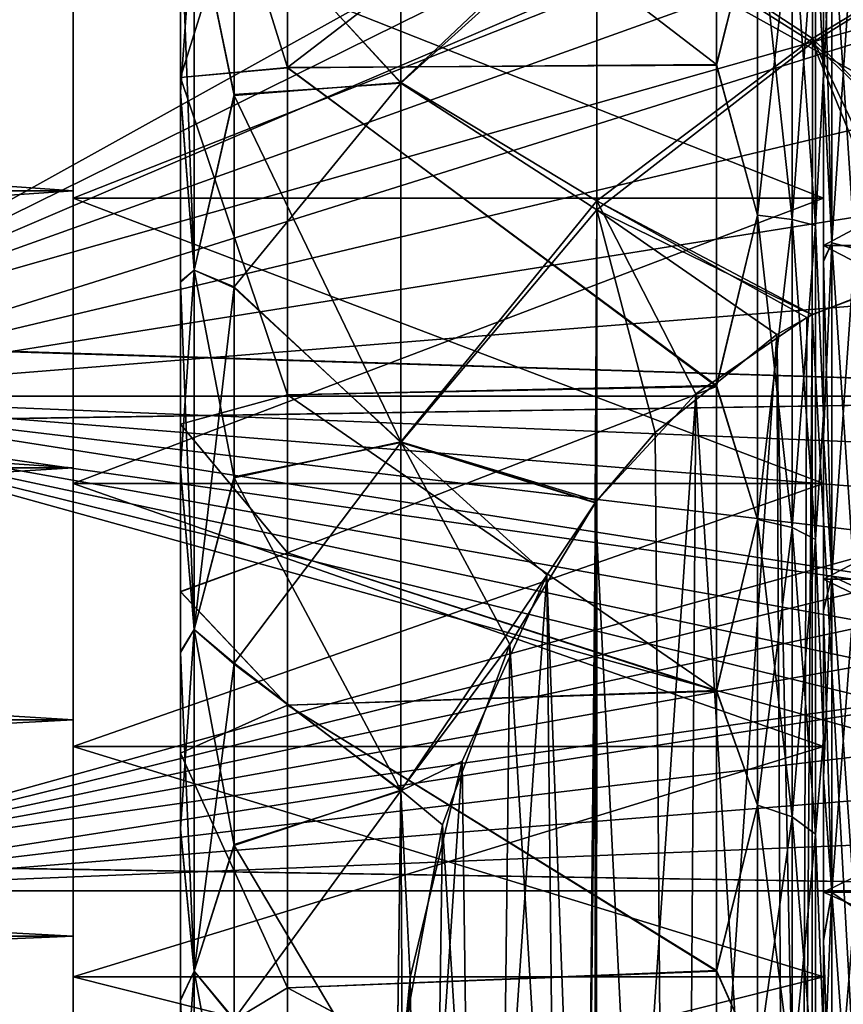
# Model space of a CAD drawing. Header units: metres. Extents: x 26 to 263, y -109 to 109.
# Tile 311 of 656: x 46.01 to 49.85, y 71.15 to 75.75. Entities that reach past the tile are written whole.
import ezdxf

# ---------------------------------------------------------------- set-up
doc = ezdxf.new("R2010")
doc.units = ezdxf.units.M
doc.layers.add('solid_500750', color=7, linetype='CONTINUOUS')

msp = doc.modelspace()

# ---------------------------------------------------------------- linework, layer by layer
at = {"layer": 'solid_500750'}
for points in [[(46.760601, 70.411575, 1.699427), (46.760601, 81.430832, 2.158024), (46.760601, 82.192101, 1.696981)], [(46.760601, 77.121826, 1.69225), (46.760601, 70.411575, 1.699427), (46.760601, 82.192101, 1.696981)], [(46.760601, 82.188423, -16.038837), (46.760601, 71.169167, -16.497435), (46.760601, 70.407898, -16.036392)], [(46.760601, 75.478172, -16.031662), (46.760601, 82.188423, -16.038837), (46.760601, 70.407898, -16.036392)], [(46.760601, 82.188423, -16.038837), (46.760601, 81.426987, -16.49955), (46.760601, 71.169167, -16.497435)], [(46.760601, 75.478172, -16.031662), (46.760601, 77.122627, -16.031586), (46.760601, 82.188423, -16.038837)], [(46.760601, 71.173012, 2.16014), (46.760601, 80.634239, 2.553766), (46.760601, 81.430832, 2.158024)], [(46.760601, 70.411575, 1.699427), (46.760601, 71.173012, 2.16014), (46.760601, 81.430832, 2.158024)], [(46.760601, 81.426987, -16.49955), (46.760601, 71.965767, -16.893177), (46.760601, 71.169167, -16.497435)], [(46.760601, 81.426987, -16.49955), (46.760601, 80.630226, -16.894962), (46.760601, 71.965767, -16.893177)], [(46.760601, 71.96978, 2.555552), (46.760601, 79.806862, 2.881805), (46.760601, 80.634239, 2.553766)], [(46.760601, 71.173012, 2.16014), (46.760601, 71.96978, 2.555552), (46.760601, 80.634239, 2.553766)], [(46.760601, 80.630226, -16.894962), (46.760601, 72.793137, -17.221216), (46.760601, 71.965767, -16.893177)], [(46.760601, 80.630226, -16.894962), (46.760601, 79.802711, -17.222666), (46.760601, 72.793137, -17.221216)], [(49.760601, 72.208672, -16.294443), (49.760601, 79.612495, -16.605051), (49.760601, 80.396576, -16.292088)], [(49.760601, 77.105698, -16.033148), (49.760601, 72.208672, -16.294443), (49.760601, 80.396576, -16.292088)], [(49.760601, 80.391327, 1.955032), (49.760601, 72.987503, 2.265641), (49.760601, 72.203423, 1.952676)], [(49.760601, 75.494301, 1.693737), (49.760601, 80.391327, 1.955032), (49.760601, 72.203423, 1.952676)], [(49.760601, 80.391327, 1.955032), (49.760601, 79.607079, 2.267542), (49.760601, 72.987503, 2.265641)], [(49.760601, 75.494301, 1.693737), (49.760601, 77.110161, 1.69333), (49.760601, 80.391327, 1.955032)], [(46.760601, 72.797295, 2.883254), (46.760601, 78.951645, 3.140423), (46.760601, 79.806862, 2.881805)], [(46.760601, 71.96978, 2.555552), (46.760601, 72.797295, 2.883254), (46.760601, 79.806862, 2.881805)], [(46.760601, 79.802711, -17.222666), (46.760601, 73.648354, -17.479834), (46.760601, 72.793137, -17.221216)], [(46.760601, 79.802711, -17.222666), (46.760601, 78.947372, -17.48093), (46.760601, 73.648354, -17.479834)], [(49.760601, 72.99292, -16.606953), (49.760601, 78.806641, -16.850388), (49.760601, 79.612495, -16.605051)], [(49.760601, 72.208672, -16.294443), (49.760601, 72.99292, -16.606953), (49.760601, 79.612495, -16.605051)], [(49.760601, 79.607079, 2.267542), (49.760601, 73.793358, 2.510977), (49.760601, 72.987503, 2.265641)], [(49.760601, 79.607079, 2.267542), (49.760601, 78.801094, 2.512414), (49.760601, 73.793358, 2.510977)], [(46.760601, 73.652626, 3.14152), (46.760601, 78.07933, 3.326213), (46.760601, 78.951645, 3.140423)], [(46.760601, 72.797295, 2.883254), (46.760601, 73.652626, 3.14152), (46.760601, 78.951645, 3.140423)], [(46.760601, 78.947372, -17.48093), (46.760601, 74.520668, -17.665625), (46.760601, 73.648354, -17.479834)], [(46.760601, 78.947372, -17.48093), (46.760601, 78.074982, -17.666361), (46.760601, 74.520668, -17.665625)], [(49.760601, 73.798912, -16.851824), (49.760601, 77.981361, -17.027317), (49.760601, 78.806641, -16.850388)], [(49.760601, 72.99292, -16.606953), (49.760601, 73.798912, -16.851824), (49.760601, 78.806641, -16.850388)], [(49.760601, 78.801094, 2.512414), (49.760601, 74.618645, 2.687906), (49.760601, 73.793358, 2.510977)], [(49.760601, 78.801094, 2.512414), (49.760601, 77.975708, 2.688869), (49.760601, 74.618645, 2.687906)], [(52.629406, 78.609398, -3.169705), (44.760601, 74.238449, -3.169705), (44.760601, 78.361549, -3.169705)], [(52.351967, 77.987587, -3.169705), (44.760601, 74.238449, -3.169705), (52.629406, 78.609398, -3.169705)], [(52.629406, 73.990601, -11.169705), (44.760601, 78.361549, -11.169705), (44.760601, 74.238449, -11.169705)], [(52.351967, 74.612411, -11.169705), (44.760601, 78.361549, -11.169705), (52.629406, 73.990601, -11.169705)], [(52.161209, 75.191864, -11.169705), (44.760601, 78.361549, -11.169705), (52.351967, 74.612411, -11.169705)], [(52.048252, 75.749779, -11.169705), (44.760601, 78.361549, -11.169705), (52.161209, 75.191864, -11.169705)], [(46.760601, 74.525017, 3.32695), (46.760601, 77.193085, 3.438501), (46.760601, 78.07933, 3.326213)], [(46.760601, 73.652626, 3.14152), (46.760601, 74.525017, 3.32695), (46.760601, 78.07933, 3.326213)], [(46.760601, 78.074982, -17.666361), (46.760601, 75.406914, -17.777912), (46.760601, 74.520668, -17.665625)], [(46.760601, 78.074982, -17.666361), (46.760601, 77.188698, -17.77828), (46.760601, 75.406914, -17.777912)], [(52.161209, 77.408134, -3.169705), (44.760601, 74.238449, -3.169705), (52.351967, 77.987587, -3.169705)], [(49.760601, 74.624298, -17.02828), (49.760601, 77.145569, -17.133789), (49.760601, 77.981361, -17.027317)], [(49.760601, 73.798912, -16.851824), (49.760601, 74.624298, -17.02828), (49.760601, 77.981361, -17.027317)], [(49.760601, 77.975708, 2.688869), (49.760601, 75.45443, 2.794378), (49.760601, 74.618645, 2.687906)], [(49.760601, 77.975708, 2.688869), (49.760601, 77.139854, 2.794861), (49.760601, 75.45443, 2.794378)], [(52.048252, 76.85022, -3.169705), (44.760601, 74.238449, -3.169705), (52.161209, 77.408134, -3.169705)], [(46.760601, 75.411301, 3.438869), (46.760601, 76.3022, 3.475975), (46.760601, 77.193085, 3.438501)], [(46.760601, 74.525017, 3.32695), (46.760601, 75.411301, 3.438869), (46.760601, 77.193085, 3.438501)], [(46.760601, 77.188698, -17.77828), (46.760601, 76.297798, -17.815386), (46.760601, 75.406914, -17.777912)], [(47.010601, 76.297646, -18.476894), (47.788795, 77.148476, -19.160717), (47.788795, 75.454666, -19.160938)], [(47.788795, 75.451523, 4.821305), (47.788795, 77.145332, 4.821527), (47.010601, 76.302353, 4.137484)], [(48.702442, 76.321404, -19.72644), (47.788795, 75.454666, -19.160938), (47.788795, 77.148476, -19.160717)], [(48.702442, 76.278595, 5.387029), (47.788795, 77.145332, 4.821527), (47.788795, 75.451523, 4.821305)], [(49.760601, 75.460144, -17.134272), (49.760601, 76.302864, -17.169704), (49.760601, 77.145569, -17.133789)], [(49.760601, 74.624298, -17.02828), (49.760601, 75.460144, -17.134272), (49.760601, 77.145569, -17.133789)], [(49.760601, 77.139854, 2.794861), (49.760601, 76.297134, 2.830294), (49.760601, 75.45443, 2.794378)], [(47.260601, 75.524033, -15.533788), (46.760601, 77.122627, -16.031586), (46.760601, 75.478172, -16.031662)], [(47.260601, 77.07682, -15.533709), (46.760601, 77.122627, -16.031586), (47.260601, 75.524033, -15.533788)], [(46.760601, 77.121826, 1.69225), (46.760601, 75.477371, 1.692175), (46.760601, 70.411575, 1.699427)], [(47.260601, 77.075966, 1.194377), (46.760601, 75.477371, 1.692175), (46.760601, 77.121826, 1.69225)], [(49.722691, 76.300003, 1.539316), (49.760601, 77.110161, 1.69333), (49.760601, 75.494301, 1.693737)], [(49.722691, 76.300003, -15.878727), (49.760601, 75.489838, -16.032742), (49.760601, 77.105698, -16.033148)], [(49.760601, 77.105698, -16.033148), (49.760601, 75.489838, -16.032742), (49.760601, 72.208672, -16.294443)], [(47.260601, 75.523178, 1.194298), (46.760601, 75.477371, 1.692175), (47.260601, 77.075966, 1.194377)], [(49.260601, 77.060745, -15.535186), (47.260601, 77.07682, -15.533709), (47.260601, 75.524033, -15.533788)], [(49.260601, 75.539253, 1.195775), (47.260601, 75.523178, 1.194298), (47.260601, 77.075966, 1.194377)], [(49.260601, 77.064995, 1.195388), (49.260601, 75.539253, 1.195775), (47.260601, 77.075966, 1.194377)], [(49.260601, 75.535004, -15.534799), (49.260601, 77.060745, -15.535186), (47.260601, 75.524033, -15.533788)], [(49.451942, 76.300003, 1.268355), (49.260601, 75.539253, 1.195775), (49.260601, 77.064995, 1.195388)], [(49.451942, 76.300003, -15.607766), (49.260601, 77.060745, -15.535186), (49.260601, 75.535004, -15.534799)], [(48.702442, 76.321404, -19.72644), (49.708447, 76.958099, -20.040936), (49.708447, 75.659615, -20.04183)], [(49.708447, 75.659615, -20.04183), (49.708447, 76.958099, -20.040936), (50.760601, 76.300003, -20.169706)], [(48.702442, 76.278595, 5.387029), (49.708447, 75.641899, 5.701525), (49.708447, 76.940384, 5.702419)], [(49.708447, 76.940384, 5.702419), (49.708447, 75.641899, 5.701525), (50.760601, 76.300003, 5.830295)], [(52.048252, 76.85022, -3.169705), (52.010601, 76.300003, -3.169705), (44.760601, 74.238449, -3.169705)], [(48.702442, 74.902283, -19.648424), (47.788795, 75.454666, -19.160938), (48.702442, 76.321404, -19.72644)], [(48.702442, 74.902283, -19.648424), (48.702442, 76.321404, -19.72644), (49.708447, 75.659615, -20.04183)], [(46.260601, 76.300003, -0.669705), (27.260599, 76.300003, -0.669705), (27.260599, 74.94857, -0.811746)], [(46.260601, 74.948891, -0.811753), (46.260601, 76.300003, -0.669705), (27.260599, 74.94857, -0.811746)], [(46.260601, 74.948891, -13.527658), (27.260599, 74.94857, -13.527665), (27.260599, 76.300003, -13.669705)], [(46.260601, 76.300003, -13.669705), (46.260601, 74.948891, -13.527658), (27.260599, 76.300003, -13.669705)], [(44.660599, 73.990601, -3.169705), (44.760601, 74.238449, -3.169705), (52.010601, 76.300003, -3.169705)], [(44.660599, 73.990601, -3.169705), (52.010601, 76.300003, -3.169705), (52.048748, 75.746117, -3.169705)], [(46.260601, 76.300003, -0.069705), (46.260601, 76.300003, -0.669705), (46.260601, 74.948891, -0.811753)], [(46.260601, 74.915291, -0.206102), (46.260601, 76.300003, -0.069705), (46.260601, 74.948891, -0.811753)], [(46.260601, 74.915291, -14.133309), (46.260601, 74.948891, -13.527658), (46.260601, 76.300003, -13.669705)], [(46.260601, 74.915291, -14.133309), (46.260601, 76.300003, -13.669705), (46.260601, 76.300003, -14.269706)], [(49.760601, 74.915291, -14.133309), (46.260601, 74.915291, -14.133309), (46.260601, 76.300003, -14.269706)], [(49.760601, 76.300003, -14.269706), (49.760601, 74.915291, -14.133309), (46.260601, 76.300003, -14.269706)], [(49.760601, 76.300003, -0.069705), (46.260601, 76.300003, -0.069705), (46.260601, 74.915291, -0.206102)], [(49.760601, 74.915291, -0.206102), (49.760601, 76.300003, -0.069705), (46.260601, 74.915291, -0.206102)], [(46.825184, 76.300003, 3.829599), (46.760601, 76.3022, 3.475975), (46.760601, 75.411301, 3.438869)], [(46.825184, 76.300003, 3.829599), (46.760601, 75.411301, 3.438869), (46.825184, 74.57933, 3.694179)], [(46.825184, 74.57933, -18.03359), (46.760601, 76.297798, -17.815386), (46.825184, 76.300003, -18.16901)], [(46.825184, 74.57933, -18.03359), (46.760601, 75.406914, -17.777912), (46.760601, 76.297798, -17.815386)], [(46.825184, 76.300003, 3.829599), (47.010601, 75.398705, 4.101505), (47.010601, 76.302353, 4.137484)], [(46.825184, 76.300003, -18.16901), (47.010601, 76.297646, -18.476894), (47.010601, 75.394005, -18.44054)], [(46.825184, 74.57933, -18.03359), (46.825184, 76.300003, -18.16901), (47.010601, 75.394005, -18.44054)], [(46.825184, 76.300003, 3.829599), (46.825184, 74.57933, 3.694179), (47.010601, 75.398705, 4.101505)], [(47.788795, 75.451523, 4.821305), (47.010601, 76.302353, 4.137484), (47.010601, 75.398705, 4.101505)], [(47.010601, 75.394005, -18.44054), (47.010601, 76.297646, -18.476894), (47.788795, 75.454666, -19.160938)], [(48.702442, 76.278595, 5.387029), (47.788795, 75.451523, 4.821305), (48.702442, 74.859749, 5.304175)], [(48.702442, 76.278595, 5.387029), (48.702442, 74.859749, 5.304175), (49.708447, 75.641899, 5.701525)], [(49.451942, 74.834747, -15.479572), (49.451942, 76.300003, -15.607766), (49.260601, 75.535004, -15.534799)], [(49.451942, 76.300003, 1.268355), (49.451942, 74.834747, 1.140162), (49.260601, 75.539253, 1.195775)], [(49.614292, 74.815903, 1.247038), (49.451942, 74.834747, 1.140162), (49.451942, 76.300003, 1.268355)], [(49.614292, 76.300003, 1.37688), (49.614292, 74.815903, 1.247038), (49.451942, 76.300003, 1.268355)], [(49.614292, 76.300003, -15.716291), (49.451942, 76.300003, -15.607766), (49.451942, 74.834747, -15.479572)], [(49.614292, 74.815903, -15.586449), (49.614292, 76.300003, -15.716291), (49.451942, 74.834747, -15.479572)], [(49.722691, 74.787697, 1.407006), (49.614292, 74.815903, 1.247038), (49.614292, 76.300003, 1.37688)], [(49.722691, 76.300003, 1.539316), (49.722691, 74.787697, 1.407006), (49.614292, 76.300003, 1.37688)], [(49.722691, 76.300003, -15.878727), (49.614292, 76.300003, -15.716291), (49.614292, 74.815903, -15.586449)], [(49.722691, 74.787697, -15.746417), (49.722691, 76.300003, -15.878727), (49.614292, 74.815903, -15.586449)], [(49.708447, 75.659615, -20.04183), (50.760601, 76.300003, -20.169706), (50.760601, 74.630127, -20.06201)], [(49.708447, 75.641899, 5.701525), (50.760601, 74.630127, 5.7226), (50.760601, 76.300003, 5.830295)], [(49.722691, 74.787697, -15.746417), (49.760601, 75.489838, -16.032742), (49.722691, 76.300003, -15.878727)], [(49.722691, 76.300003, 1.539316), (49.760601, 75.494301, 1.693737), (49.722691, 74.787697, 1.407006)], [(49.798508, 76.300003, -17.360683), (49.760601, 76.302864, -17.169704), (49.760601, 75.460144, -17.134272)], [(49.798508, 74.70578, -17.235216), (49.798508, 76.300003, -17.360683), (49.760601, 75.460144, -17.134272)], [(49.798508, 76.300003, 3.021272), (49.798508, 74.70578, 2.895804), (49.760601, 76.297134, 2.830294)], [(49.760601, 76.300003, -16.419706), (52.760601, 76.300003, -16.419706), (52.760601, 74.694229, -16.279228)], [(49.760601, 74.694229, -16.279228), (49.760601, 76.300003, -16.419706), (52.760601, 74.694229, -16.279228)], [(49.760601, 74.694229, 1.939816), (52.760601, 74.694229, 1.939816), (52.760601, 76.300003, 2.080295)], [(49.760601, 74.694229, 1.939816), (52.760601, 76.300003, 2.080295), (49.760601, 76.300003, 2.080295)], [(49.760601, 76.300003, 2.080295), (49.760601, 76.300003, -0.069705), (49.760601, 74.915291, -0.206102)], [(49.760601, 74.694229, 1.939816), (49.760601, 76.300003, 2.080295), (49.760601, 74.915291, -0.206102)], [(49.760601, 74.694229, -16.279228), (49.760601, 74.915291, -14.133309), (49.760601, 76.300003, -14.269706)], [(49.760601, 74.694229, -16.279228), (49.760601, 76.300003, -14.269706), (49.760601, 76.300003, -16.419706)], [(49.798508, 74.70578, 2.895804), (49.760601, 75.45443, 2.794378), (49.760601, 76.297134, 2.830294)], [(49.906906, 74.680367, 3.056241), (49.798508, 74.70578, 2.895804), (49.798508, 76.300003, 3.021272)], [(49.906906, 76.300003, 3.183708), (49.906906, 74.680367, 3.056241), (49.798508, 76.300003, 3.021272)], [(49.906906, 76.300003, -17.523119), (49.798508, 76.300003, -17.360683), (49.798508, 74.70578, -17.235216)], [(49.906906, 74.680367, -17.395651), (49.906906, 76.300003, -17.523119), (49.798508, 74.70578, -17.235216)], [(44.660599, 73.990601, -3.169705), (52.048748, 75.746117, -3.169705), (52.162754, 75.186127, -3.169705)], [(48.702442, 74.902283, -19.648424), (49.708447, 75.659615, -20.04183), (49.708195, 74.371254, -19.91255)], [(48.702442, 74.859749, 5.304175), (49.707775, 74.370796, 5.572873), (49.708447, 75.641899, 5.701525)], [(49.708447, 75.641899, 5.701525), (49.707775, 74.370796, 5.572873), (50.155594, 74.546371, 5.674244)], [(50.224606, 74.564514, -20.024128), (49.708195, 74.371254, -19.91255), (49.708447, 75.659615, -20.04183)], [(50.224606, 74.564514, -20.024128), (49.708447, 75.659615, -20.04183), (50.760601, 74.630127, -20.06201)], [(49.708447, 75.641899, 5.701525), (50.155594, 74.546371, 5.674244), (50.760601, 74.630127, 5.7226)], [(47.260601, 75.524033, -15.533788), (46.760601, 75.478172, -16.031662), (47.260601, 73.997162, -15.247882)], [(47.260601, 73.996315, 0.90823), (46.760601, 75.477371, 1.692175), (47.260601, 75.523178, 1.194298)], [(49.260601, 75.539253, 1.195775), (49.260601, 74.03968, 0.92047), (47.260601, 75.523178, 1.194298)], [(49.260601, 74.035583, -15.258736), (49.260601, 75.535004, -15.534799), (47.260601, 75.524033, -15.533788)], [(49.260601, 74.035583, -15.258736), (47.260601, 75.524033, -15.533788), (47.260601, 73.997162, -15.247882)], [(49.260601, 74.03968, 0.92047), (47.260601, 73.996315, 0.90823), (47.260601, 75.523178, 1.194298)], [(49.451942, 74.834747, 1.140162), (49.260601, 74.03968, 0.92047), (49.260601, 75.539253, 1.195775)], [(49.451942, 74.834747, -15.479572), (49.260601, 75.535004, -15.534799), (49.260601, 74.035583, -15.258736)], [(46.760601, 75.478172, -16.031662), (46.760601, 70.407898, -16.036392), (46.760601, 69.684967, -15.510414)], [(46.760601, 73.860336, -15.728695), (46.760601, 75.478172, -16.031662), (46.760601, 69.684967, -15.510414)], [(47.260601, 73.997162, -15.247882), (46.760601, 75.478172, -16.031662), (46.760601, 73.860336, -15.728695)], [(46.760601, 75.477371, 1.692175), (46.760601, 73.859543, 1.389056), (46.760601, 70.411575, 1.699427)], [(47.260601, 73.996315, 0.90823), (46.760601, 73.859543, 1.389056), (46.760601, 75.477371, 1.692175)], [(49.722691, 74.787697, 1.407006), (49.760601, 75.494301, 1.693737), (49.760601, 73.905449, 1.402069)], [(49.722691, 74.787697, -15.746417), (49.760601, 73.901146, -15.740275), (49.760601, 75.489838, -16.032742)], [(49.760601, 75.494301, 1.693737), (49.760601, 72.203423, 1.952676), (49.760601, 71.449402, 1.574944)], [(49.760601, 73.905449, 1.402069), (49.760601, 75.494301, 1.693737), (49.760601, 71.449402, 1.574944)], [(49.760601, 75.489838, -16.032742), (49.760601, 71.45443, -15.917143), (49.760601, 72.208672, -16.294443)], [(49.760601, 75.489838, -16.032742), (49.760601, 73.901146, -15.740275), (49.760601, 71.45443, -15.917143)], [(47.010601, 75.394005, -18.44054), (47.788795, 75.454666, -19.160938), (47.788795, 73.777641, -18.923086)], [(47.788795, 75.451523, 4.821305), (47.010601, 75.398705, 4.101505), (47.010601, 74.500259, 3.993335)], [(47.788795, 73.774559, 4.583013), (47.788795, 75.451523, 4.821305), (47.010601, 74.500259, 3.993335)], [(48.702442, 74.902283, -19.648424), (47.788795, 73.777641, -18.923086), (47.788795, 75.454666, -19.160938)], [(48.702442, 74.859749, 5.304175), (47.788795, 75.451523, 4.821305), (47.788795, 73.774559, 4.583013)], [(49.798508, 74.70578, -17.235216), (49.760601, 75.460144, -17.134272), (49.760601, 74.624298, -17.02828)], [(49.798508, 74.70578, 2.895804), (49.760601, 74.618645, 2.687906), (49.760601, 75.45443, 2.794378)], [(46.825184, 74.57933, 3.694179), (46.760601, 75.411301, 3.438869), (46.760601, 74.525017, 3.32695)], [(46.825184, 74.57933, -18.03359), (46.760601, 74.520668, -17.665625), (46.760601, 75.406914, -17.777912)], [(46.825184, 74.57933, 3.694179), (47.010601, 74.500259, 3.993335), (47.010601, 75.398705, 4.101505)], [(46.825184, 74.57933, -18.03359), (47.010601, 75.394005, -18.44054), (47.010601, 74.495605, -18.331995)], [(47.010601, 74.495605, -18.331995), (47.010601, 75.394005, -18.44054), (47.788795, 73.777641, -18.923086)], [(44.660599, 73.990601, -3.169705), (52.162754, 75.186127, -3.169705), (52.353764, 74.607811, -3.169705)], [(46.260601, 74.948891, -0.811753), (27.260599, 74.94857, -0.811746), (27.260599, 73.656212, -1.23166)], [(46.260601, 73.65596, -1.231853), (46.260601, 74.948891, -0.811753), (27.260599, 73.656212, -1.23166)], [(46.260601, 74.948891, -13.527658), (46.260601, 73.65596, -13.107557), (27.260599, 74.94857, -13.527665)], [(46.260601, 73.65596, -13.107557), (27.260599, 73.656212, -13.107751), (27.260599, 74.94857, -13.527665)], [(46.260601, 74.915291, -0.206102), (46.260601, 74.948891, -0.811753), (46.260601, 73.65596, -1.231853)], [(46.260601, 74.915291, -14.133309), (46.260601, 73.65596, -13.107557), (46.260601, 74.948891, -13.527658)], [(46.260601, 73.582985, -0.610254), (46.260601, 74.915291, -0.206102), (46.260601, 73.65596, -1.231853)], [(46.260601, 74.915291, -14.133309), (46.260601, 73.582985, -13.729156), (46.260601, 73.65596, -13.107557)], [(49.760601, 74.915291, -0.206102), (46.260601, 74.915291, -0.206102), (46.260601, 73.582985, -0.610254)], [(49.760601, 73.582985, -0.610254), (49.760601, 74.915291, -0.206102), (46.260601, 73.582985, -0.610254)], [(49.760601, 73.582985, -13.729156), (46.260601, 73.582985, -13.729156), (46.260601, 74.915291, -14.133309)], [(49.760601, 74.915291, -14.133309), (49.760601, 73.582985, -13.729156), (46.260601, 74.915291, -14.133309)], [(48.702179, 73.502167, -19.410784), (47.788795, 73.777641, -18.923086), (48.702442, 74.902283, -19.648424)], [(49.165367, 74.002045, -19.699387), (48.702179, 73.502167, -19.410784), (48.702442, 74.902283, -19.648424)], [(48.702442, 74.902283, -19.648424), (49.708195, 74.371254, -19.91255), (49.682022, 74.357727, -19.904741)], [(49.165367, 74.002045, -19.699387), (48.702442, 74.902283, -19.648424), (49.682022, 74.357727, -19.904741)], [(49.760601, 74.694229, 1.939816), (49.760601, 74.915291, -0.206102), (49.760601, 73.582985, -0.610254)], [(49.760601, 74.694229, -16.279228), (49.760601, 73.582985, -13.729156), (49.760601, 74.915291, -14.133309)], [(48.702442, 74.859749, 5.304175), (47.788795, 73.774559, 4.583013), (48.694725, 73.492218, 5.065628)], [(48.702442, 74.859749, 5.304175), (48.694725, 73.492218, 5.065628), (48.974667, 73.821121, 5.255521)], [(48.702442, 74.859749, 5.304175), (49.542622, 74.278694, 5.519701), (49.707775, 74.370796, 5.572873)], [(48.702442, 74.859749, 5.304175), (48.974667, 73.821121, 5.255521), (49.542622, 74.278694, 5.519701)], [(49.451942, 73.414017, -15.098888), (49.451942, 74.834747, -15.479572), (49.260601, 74.035583, -15.258736)], [(49.451942, 74.834747, 1.140162), (49.451942, 73.414017, 0.759477), (49.260601, 74.03968, 0.92047)], [(49.614292, 73.376892, 0.861458), (49.451942, 73.414017, 0.759477), (49.451942, 74.834747, 1.140162)], [(49.614292, 74.815903, 1.247038), (49.614292, 73.376892, 0.861458), (49.451942, 74.834747, 1.140162)], [(49.614292, 74.815903, -15.586449), (49.451942, 74.834747, -15.479572), (49.451942, 73.414017, -15.098888)], [(49.614292, 73.376892, -15.200869), (49.614292, 74.815903, -15.586449), (49.451942, 73.414017, -15.098888)], [(49.722691, 73.321342, 1.014098), (49.614292, 73.376892, 0.861458), (49.614292, 74.815903, 1.247038)], [(49.722691, 74.787697, 1.407006), (49.722691, 73.321342, 1.014098), (49.614292, 74.815903, 1.247038)], [(49.722691, 74.787697, -15.746417), (49.614292, 74.815903, -15.586449), (49.614292, 73.376892, -15.200869)], [(49.722691, 73.321342, -15.353508), (49.722691, 74.787697, -15.746417), (49.614292, 73.376892, -15.200869)], [(49.722691, 73.321342, -15.353508), (49.760601, 73.901146, -15.740275), (49.722691, 74.787697, -15.746417)], [(49.722691, 74.787697, 1.407006), (49.760601, 73.905449, 1.402069), (49.722691, 73.321342, 1.014098)], [(49.798508, 74.70578, -17.235216), (49.760601, 74.624298, -17.02828), (49.760601, 73.798912, -16.851824)], [(49.798508, 73.150818, -16.8619), (49.798508, 74.70578, -17.235216), (49.760601, 73.798912, -16.851824)], [(49.798508, 74.70578, 2.895804), (49.798508, 73.150818, 2.52249), (49.760601, 74.618645, 2.687906)], [(49.906906, 73.100616, 2.676976), (49.798508, 73.150818, 2.52249), (49.798508, 74.70578, 2.895804)], [(49.906906, 74.680367, 3.056241), (49.906906, 73.100616, 2.676976), (49.798508, 74.70578, 2.895804)], [(49.906906, 74.680367, -17.395651), (49.798508, 74.70578, -17.235216), (49.798508, 73.150818, -16.8619)], [(49.760601, 74.694229, -16.279228), (52.760601, 74.694229, -16.279228), (52.760601, 73.136703, -15.861913)], [(49.760601, 74.694229, -16.279228), (52.760601, 73.136703, -15.861913), (49.760601, 73.136703, -15.861913)], [(49.760601, 73.136703, 1.522502), (52.760601, 73.136703, 1.522502), (52.760601, 74.694229, 1.939816)], [(49.760601, 73.136703, 1.522502), (52.760601, 74.694229, 1.939816), (49.760601, 74.694229, 1.939816)], [(49.760601, 73.136703, 1.522502), (49.760601, 74.694229, 1.939816), (49.760601, 73.582985, -0.610254)], [(49.760601, 74.694229, -16.279228), (49.760601, 73.136703, -15.861913), (49.760601, 73.582985, -13.729156)], [(49.906906, 73.100616, -17.016388), (49.906906, 74.680367, -17.395651), (49.798508, 73.150818, -16.8619)], [(44.660599, 73.990601, -3.169705), (52.353764, 74.607811, -3.169705), (52.629406, 73.990601, -3.169705)], [(49.798508, 73.150818, 2.52249), (49.760601, 73.793358, 2.510977), (49.760601, 74.618645, 2.687906)], [(46.825184, 74.57933, 3.694179), (46.760601, 74.525017, 3.32695), (46.760601, 73.652626, 3.14152)], [(46.825184, 74.57933, 3.694179), (46.760601, 73.652626, 3.14152), (46.825184, 72.901031, 3.291255)], [(46.825184, 72.901031, -17.630665), (46.760601, 74.520668, -17.665625), (46.825184, 74.57933, -18.03359)], [(46.825184, 74.57933, -18.03359), (47.010601, 74.495605, -18.331995), (47.010601, 73.608635, -18.151922)], [(46.825184, 72.901031, -17.630665), (46.825184, 74.57933, -18.03359), (47.010601, 73.608635, -18.151922)], [(46.825184, 74.57933, 3.694179), (46.825184, 72.901031, 3.291255), (47.010601, 74.500259, 3.993335)], [(50.224606, 74.564514, -20.024128), (49.708607, 66.228943, -15.211586), (49.708195, 74.371254, -19.91255)], [(50.224606, 74.564514, -20.024128), (50.221989, 66.036423, -15.100433), (49.708607, 66.228943, -15.211586)], [(46.825184, 72.901031, -17.630665), (46.760601, 73.648354, -17.479834), (46.760601, 74.520668, -17.665625)], [(49.707775, 74.370796, 5.572873), (50.167454, 66.050171, 0.768959), (50.155594, 74.546371, 5.674244)], [(46.825184, 72.901031, 3.291255), (47.010601, 73.613213, 3.813632), (47.010601, 74.500259, 3.993335)], [(47.788795, 73.774559, 4.583013), (47.010601, 74.500259, 3.993335), (47.010601, 73.613213, 3.813632)], [(47.010601, 73.608635, -18.151922), (47.010601, 74.495605, -18.331995), (47.788795, 73.777641, -18.923086)], [(49.165367, 74.002045, -19.699387), (49.682022, 74.357727, -19.904741), (49.651966, 66.258812, -15.22883)], [(49.542622, 74.278694, 5.519701), (49.706978, 66.229179, 0.872309), (49.707775, 74.370796, 5.572873)], [(49.708195, 74.371254, -19.91255), (49.708607, 66.228943, -15.211586), (49.651966, 66.258812, -15.22883)], [(49.682022, 74.357727, -19.904741), (49.708195, 74.371254, -19.91255), (49.651966, 66.258812, -15.22883)], [(49.707775, 74.370796, 5.572873), (49.706978, 66.229179, 0.872309), (50.167454, 66.050171, 0.768959)], [(52.629406, 73.990601, -11.169705), (44.760601, 74.238449, -11.169705), (44.660599, 74.238449, -11.169705)], [(44.660599, 73.990601, -11.169705), (52.629406, 73.990601, -11.169705), (44.660599, 74.238449, -11.169705)], [(48.974667, 73.821121, 5.255521), (49.031025, 66.722145, 1.156923), (49.542622, 74.278694, 5.519701)], [(49.542622, 74.278694, 5.519701), (49.031025, 66.722145, 1.156923), (49.58485, 66.295807, 0.910778)], [(49.542622, 74.278694, 5.519701), (49.58485, 66.295807, 0.910778), (49.706978, 66.229179, 0.872309)], [(49.260601, 74.03968, 0.92047), (49.260601, 72.616455, 0.379564), (47.260601, 73.996315, 0.90823)], [(49.260601, 74.035583, -15.258736), (47.260601, 73.997162, -15.247882), (47.260601, 73.259644, -15.000173)], [(49.260601, 72.612617, -14.717105), (49.260601, 74.035583, -15.258736), (47.260601, 73.259644, -15.000173)], [(49.451942, 73.414017, 0.759477), (49.260601, 72.616455, 0.379564), (49.260601, 74.03968, 0.92047)], [(49.451942, 73.414017, -15.098888), (49.260601, 74.035583, -15.258736), (49.260601, 72.612617, -14.717105)], [(52.629406, 73.990601, -3.169705), (44.760601, 73.866676, -3.384348), (44.660599, 73.866676, -3.384348)], [(44.660599, 73.990601, -11.169705), (44.760601, 73.866676, -10.955063), (52.010601, 72.835899, -9.169706)], [(44.660599, 73.990601, -3.169705), (52.629406, 73.990601, -3.169705), (44.660599, 73.866676, -3.384348)], [(44.660599, 73.990601, -11.169705), (52.010601, 72.835899, -9.169706), (52.04792, 73.109734, -9.644003)], [(44.660599, 73.990601, -11.169705), (52.04792, 73.109734, -9.644003), (52.160271, 73.388107, -10.126161)], [(44.660599, 73.990601, -11.169705), (52.160271, 73.388107, -10.126161), (52.350906, 73.678253, -10.628708)], [(44.660599, 73.990601, -11.169705), (52.350906, 73.678253, -10.628708), (52.629406, 73.990601, -11.169705)], [(52.629406, 73.990601, -3.169705), (44.760601, 71.805122, -6.955062), (44.760601, 73.866676, -3.384348)], [(52.350906, 73.678253, -3.710704), (44.760601, 71.805122, -6.955062), (52.629406, 73.990601, -3.169705)], [(47.260601, 73.997162, -15.247882), (46.760601, 73.860336, -15.728695), (47.260601, 73.259644, -15.000173)], [(47.260601, 73.25882, 0.660441), (46.760601, 73.859543, 1.389056), (47.260601, 73.996315, 0.90823)], [(49.260601, 72.616455, 0.379564), (47.260601, 73.25882, 0.660441), (47.260601, 73.996315, 0.90823)], [(49.165367, 74.002045, -19.699387), (49.113888, 66.643463, -15.450908), (48.699604, 67.10128, -15.715228)], [(49.165367, 74.002045, -19.699387), (48.699604, 67.10128, -15.715228), (48.702179, 73.502167, -19.410784)], [(49.165367, 74.002045, -19.699387), (49.651966, 66.258812, -15.22883), (49.113888, 66.643463, -15.450908)], [(49.722691, 73.321342, 1.014098), (49.760601, 73.905449, 1.402069), (49.760601, 72.397011, 0.828828)], [(49.722691, 73.321342, -15.353508), (49.760601, 72.392982, -15.166272), (49.760601, 73.901146, -15.740275)], [(49.760601, 73.905449, 1.402069), (49.760601, 71.449402, 1.574944), (49.760601, 70.729652, 1.135191)], [(49.760601, 72.397011, 0.828828), (49.760601, 73.905449, 1.402069), (49.760601, 70.729652, 1.135191)], [(49.760601, 73.901146, -15.740275), (49.760601, 70.734428, -15.477798), (49.760601, 71.45443, -15.917143)], [(49.760601, 73.901146, -15.740275), (49.760601, 72.392982, -15.166272), (49.760601, 70.734428, -15.477798)], [(52.629406, 71.681198, -7.169705), (44.760601, 73.866676, -10.955063), (44.760601, 71.805122, -7.384348)], [(52.350906, 71.993546, -7.710704), (44.760601, 73.866676, -10.955063), (52.629406, 71.681198, -7.169705)], [(52.160267, 72.283691, -8.213253), (44.760601, 73.866676, -10.955063), (52.350906, 71.993546, -7.710704)], [(52.04792, 72.562065, -8.695411), (44.760601, 73.866676, -10.955063), (52.160267, 72.283691, -8.213253)], [(52.010601, 72.835899, -9.169706), (44.760601, 73.866676, -10.955063), (52.04792, 72.562065, -8.695411)], [(46.760601, 73.07843, -15.466181), (46.760601, 73.860336, -15.728695), (46.760601, 69.684967, -15.510414)], [(47.260601, 73.259644, -15.000173), (46.760601, 73.860336, -15.728695), (46.760601, 73.07843, -15.466181)], [(46.760601, 73.859543, 1.389056), (46.760601, 69.688461, 1.173773), (46.760601, 70.411575, 1.699427)], [(46.760601, 73.859543, 1.389056), (46.760601, 73.077652, 1.126465), (46.760601, 69.688461, 1.173773)], [(47.260601, 73.25882, 0.660441), (46.760601, 73.077652, 1.126465), (46.760601, 73.859543, 1.389056)], [(48.694725, 73.492218, 5.065628), (49.031025, 66.722145, 1.156923), (48.974667, 73.821121, 5.255521)], [(47.010601, 73.608635, -18.151922), (47.788795, 73.777641, -18.923086), (47.788795, 72.150688, -18.451881)], [(48.297073, 72.83181, -19.023752), (47.788795, 72.150688, -18.451881), (47.788795, 73.777641, -18.923086)], [(48.696095, 73.494057, -19.406101), (47.788795, 73.777641, -18.923086), (48.702179, 73.502167, -19.410784)], [(48.297073, 72.83181, -19.023752), (47.788795, 73.777641, -18.923086), (48.696095, 73.494057, -19.406101)], [(49.798508, 73.150818, -16.8619), (49.760601, 73.798912, -16.851824), (49.760601, 72.99292, -16.606953)], [(49.798508, 73.150818, 2.52249), (49.760601, 72.987503, 2.265641), (49.760601, 73.793358, 2.510977)], [(47.788795, 73.774559, 4.583013), (47.010601, 73.613213, 3.813632), (47.010601, 72.743263, 3.563522)], [(47.788795, 72.147736, 4.111382), (47.788795, 73.774559, 4.583013), (47.010601, 72.743263, 3.563522)], [(48.470203, 73.154282, 4.870519), (47.788795, 73.774559, 4.583013), (47.788795, 72.147736, 4.111382)], [(48.470203, 73.154282, 4.870519), (48.694725, 73.492218, 5.065628), (47.788795, 73.774559, 4.583013)], [(46.260601, 73.65596, -1.231853), (27.260599, 73.656212, -1.23166), (27.260599, 72.479393, -1.911095)], [(46.260601, 72.479393, -12.428316), (27.260599, 72.479393, -12.428316), (27.260599, 73.656212, -13.107751)], [(46.260601, 73.65596, -13.107557), (46.260601, 72.479393, -12.428316), (27.260599, 73.656212, -13.107751)], [(46.260601, 72.479393, -1.911095), (46.260601, 73.65596, -1.231853), (27.260599, 72.479393, -1.911095)], [(52.160267, 73.388107, -4.213253), (44.760601, 71.805122, -6.955062), (52.350906, 73.678253, -3.710704)], [(46.260601, 73.582985, -0.610254), (46.260601, 73.65596, -1.231853), (46.260601, 72.479393, -1.911095)], [(46.260601, 73.582985, -13.729156), (46.260601, 72.479393, -12.428316), (46.260601, 73.65596, -13.107557)], [(46.825184, 72.901031, 3.291255), (46.760601, 73.652626, 3.14152), (46.760601, 72.797295, 2.883254)], [(46.825184, 72.901031, -17.630665), (46.760601, 72.793137, -17.221216), (46.760601, 73.648354, -17.479834)], [(46.825184, 72.901031, 3.291255), (47.010601, 72.743263, 3.563522), (47.010601, 73.613213, 3.813632)], [(46.825184, 72.901031, -17.630665), (47.010601, 73.608635, -18.151922), (47.010601, 72.7388, -17.901451)], [(47.010601, 72.7388, -17.901451), (47.010601, 73.608635, -18.151922), (47.788795, 72.150688, -18.451881)], [(46.260601, 72.355125, -1.266558), (46.260601, 73.582985, -0.610254), (46.260601, 72.479393, -1.911095)], [(46.260601, 73.582985, -13.729156), (46.260601, 72.355125, -13.072853), (46.260601, 72.479393, -12.428316)], [(49.760601, 73.582985, -0.610254), (46.260601, 73.582985, -0.610254), (46.260601, 72.355125, -1.266558)], [(49.760601, 72.355125, -1.266558), (49.760601, 73.582985, -0.610254), (46.260601, 72.355125, -1.266558)], [(49.760601, 72.355125, -13.072853), (46.260601, 72.355125, -13.072853), (46.260601, 73.582985, -13.729156)], [(49.760601, 73.582985, -13.729156), (49.760601, 72.355125, -13.072853), (46.260601, 73.582985, -13.729156)], [(49.760601, 73.136703, 1.522502), (49.760601, 73.582985, -0.610254), (49.760601, 72.355125, -1.266558)], [(49.760601, 73.136703, -15.861913), (49.760601, 72.355125, -13.072853), (49.760601, 73.582985, -13.729156)], [(48.702179, 73.502167, -19.410784), (48.699604, 67.10128, -15.715228), (48.63763, 67.186287, -15.764307)], [(48.696095, 73.494057, -19.406101), (48.702179, 73.502167, -19.410784), (48.63763, 67.186287, -15.764307)], [(48.297073, 72.83181, -19.023752), (48.696095, 73.494057, -19.406101), (48.63763, 67.186287, -15.764307)], [(48.470203, 73.154282, 4.870519), (48.696159, 67.106056, 1.378577), (48.694725, 73.492218, 5.065628)], [(48.694725, 73.492218, 5.065628), (48.696159, 67.106056, 1.378577), (49.031025, 66.722145, 1.156923)], [(49.451942, 72.080971, -14.47728), (49.451942, 73.414017, -15.098888), (49.260601, 72.612617, -14.717105)], [(49.451942, 73.414017, 0.759477), (49.451942, 72.080971, 0.137869), (49.260601, 72.616455, 0.379564)], [(49.614292, 72.026711, 0.231855), (49.451942, 72.080971, 0.137869), (49.451942, 73.414017, 0.759477)], [(49.614292, 73.376892, 0.861458), (49.614292, 72.026711, 0.231855), (49.451942, 73.414017, 0.759477)], [(49.614292, 73.376892, -15.200869), (49.451942, 73.414017, -15.098888), (49.451942, 72.080971, -14.47728)], [(52.04792, 73.109734, -4.695411), (44.760601, 71.805122, -6.955062), (52.160267, 73.388107, -4.213253)], [(49.614292, 72.026711, -14.571265), (49.614292, 73.376892, -15.200869), (49.451942, 72.080971, -14.47728)], [(49.722691, 71.945488, 0.372528), (49.614292, 72.026711, 0.231855), (49.614292, 73.376892, 0.861458)], [(49.722691, 73.321342, 1.014098), (49.722691, 71.945488, 0.372528), (49.614292, 73.376892, 0.861458)], [(49.722691, 73.321342, -15.353508), (49.614292, 73.376892, -15.200869), (49.614292, 72.026711, -14.571265)], [(49.722691, 71.945488, -14.711939), (49.722691, 73.321342, -15.353508), (49.614292, 72.026711, -14.571265)], [(49.722691, 71.945488, -14.711939), (49.760601, 72.392982, -15.166272), (49.722691, 73.321342, -15.353508)], [(49.722691, 73.321342, 1.014098), (49.760601, 72.397011, 0.828828), (49.722691, 71.945488, 0.372528)], [(47.260601, 73.259644, -15.000173), (46.760601, 73.07843, -15.466181), (47.260601, 72.547997, -14.685187)], [(47.260601, 72.547211, 0.345384), (46.760601, 73.077652, 1.126465), (47.260601, 73.25882, 0.660441)], [(49.260601, 72.612617, -14.717105), (47.260601, 73.259644, -15.000173), (47.260601, 72.547997, -14.685187)], [(49.260601, 72.616455, 0.379564), (47.260601, 72.547211, 0.345384), (47.260601, 73.25882, 0.660441)], [(48.074734, 72.28669, 4.369614), (48.470203, 73.154282, 4.870519), (47.788795, 72.147736, 4.111382)], [(48.074734, 72.28669, 4.369614), (48.128632, 68.162598, 1.98857), (48.470203, 73.154282, 4.870519)], [(48.470203, 73.154282, 4.870519), (48.128632, 68.162598, 1.98857), (48.531734, 67.345177, 1.516633)], [(48.470203, 73.154282, 4.870519), (48.531734, 67.345177, 1.516633), (48.696159, 67.106056, 1.378577)], [(49.798508, 73.150818, -16.8619), (49.760601, 72.99292, -16.606953), (49.760601, 72.208672, -16.294443)], [(49.798508, 71.673393, -16.249933), (49.798508, 73.150818, -16.8619), (49.760601, 72.208672, -16.294443)], [(49.798508, 73.150818, 2.52249), (49.798508, 71.673393, 1.910522), (49.760601, 72.987503, 2.265641)], [(49.760601, 73.136703, -15.861913), (52.760601, 73.136703, -15.861913), (52.760601, 71.675056, -15.180346)], [(49.760601, 73.136703, -15.861913), (52.760601, 71.675056, -15.180346), (49.760601, 71.675056, -15.180346)], [(49.760601, 71.675056, 0.840936), (52.760601, 71.675056, 0.840936), (52.760601, 73.136703, 1.522502)], [(49.760601, 71.675056, 0.840936), (52.760601, 73.136703, 1.522502), (49.760601, 73.136703, 1.522502)], [(49.760601, 71.675056, 0.840936), (49.760601, 73.136703, 1.522502), (49.760601, 72.355125, -1.266558)], [(49.760601, 73.136703, -15.861913), (49.760601, 71.675056, -15.180346), (49.760601, 72.355125, -13.072853)], [(49.906906, 71.599648, 2.055254), (49.798508, 71.673393, 1.910522), (49.798508, 73.150818, 2.52249)], [(49.906906, 73.100616, 2.676976), (49.906906, 71.599648, 2.055254), (49.798508, 73.150818, 2.52249)], [(49.906906, 73.100616, -17.016388), (49.798508, 73.150818, -16.8619), (49.798508, 71.673393, -16.249933)], [(52.010601, 72.835899, -5.169707), (44.760601, 71.805122, -6.955062), (52.04792, 73.109734, -4.695411)], [(49.906906, 71.599648, -16.394665), (49.906906, 73.100616, -17.016388), (49.798508, 71.673393, -16.249933)], [(46.760601, 73.07843, -15.466181), (46.760601, 69.684967, -15.510414), (46.760601, 69.002426, -14.92056)], [(46.760601, 72.324417, -15.132261), (46.760601, 73.07843, -15.466181), (46.760601, 69.002426, -14.92056)], [(47.260601, 72.547997, -14.685187), (46.760601, 73.07843, -15.466181), (46.760601, 72.324417, -15.132261)], [(46.760601, 73.077652, 1.126465), (46.760601, 72.323669, 0.792478), (46.760601, 69.688461, 1.173773)], [(47.260601, 72.547211, 0.345384), (46.760601, 72.323669, 0.792478), (46.760601, 73.077652, 1.126465)], [(49.798508, 71.673393, 1.910522), (49.760601, 72.203423, 1.952676), (49.760601, 72.987503, 2.265641)], [(46.825184, 72.901031, 3.291255), (46.760601, 72.797295, 2.883254), (46.760601, 71.96978, 2.555552)], [(46.825184, 72.901031, 3.291255), (46.760601, 71.96978, 2.555552), (46.825184, 71.306419, 2.630747)], [(46.825184, 71.306419, -16.970158), (46.760601, 72.793137, -17.221216), (46.825184, 72.901031, -17.630665)], [(46.825184, 72.901031, -17.630665), (47.010601, 72.7388, -17.901451), (47.010601, 71.893494, -17.582928)], [(46.825184, 71.306419, -16.970158), (46.825184, 72.901031, -17.630665), (47.010601, 71.893494, -17.582928)], [(46.825184, 72.901031, 3.291255), (46.825184, 71.306419, 2.630747), (47.010601, 72.743263, 3.563522)], [(44.660599, 71.681198, -7.169705), (44.760601, 71.805122, -6.955062), (52.010601, 72.835899, -5.169707)], [(44.660599, 71.681198, -7.169705), (52.010601, 72.835899, -5.169707), (52.04792, 72.562065, -5.644002)], [(48.297073, 72.83181, -19.023752), (47.983616, 71.989708, -18.537565), (47.788795, 72.150688, -18.451881)], [(48.297073, 72.83181, -19.023752), (48.238617, 67.894173, -16.173004), (47.983616, 71.989708, -18.537565)], [(48.297073, 72.83181, -19.023752), (48.63763, 67.186287, -15.764307), (48.238617, 67.894173, -16.173004)], [(46.825184, 71.306419, -16.970158), (46.760601, 71.965767, -16.893177), (46.760601, 72.793137, -17.221216)], [(46.825184, 71.306419, 2.630747), (47.010601, 71.89782, 3.245347), (47.010601, 72.743263, 3.563522)], [(47.788795, 72.147736, 4.111382), (47.010601, 72.743263, 3.563522), (47.010601, 71.89782, 3.245347)], [(47.010601, 71.893494, -17.582928), (47.010601, 72.7388, -17.901451), (47.788795, 72.150688, -18.451881)], [(49.260601, 72.616455, 0.379564), (49.260601, 71.309296, -0.413015), (47.260601, 72.547211, 0.345384)], [(49.260601, 71.305832, -13.923835), (49.260601, 72.612617, -14.717105), (47.260601, 72.547997, -14.685187)], [(49.451942, 72.080971, 0.137869), (49.260601, 71.309296, -0.413015), (49.260601, 72.616455, 0.379564)], [(49.451942, 72.080971, -14.47728), (49.260601, 72.612617, -14.717105), (49.260601, 71.305832, -13.923835)], [(44.660599, 71.681198, -7.169705), (52.04792, 72.562065, -5.644002), (52.160271, 72.283691, -6.12616)], [(47.260601, 72.547997, -14.685187), (46.760601, 72.324417, -15.132261), (47.260597, 71.228806, -13.866195)], [(47.260597, 71.228142, -0.473716), (46.760601, 72.323669, 0.792478), (47.260601, 72.547211, 0.345384)], [(49.260601, 71.305832, -13.923835), (47.260601, 72.547997, -14.685187), (47.260597, 71.228806, -13.866195)], [(49.260601, 71.309296, -0.413015), (47.260597, 71.228142, -0.473716), (47.260601, 72.547211, 0.345384)], [(46.260601, 72.479393, -1.911095), (27.260599, 72.479393, -1.911095), (27.260599, 71.469559, -2.820357)], [(46.260601, 71.469818, -2.820174), (46.260601, 72.479393, -1.911095), (27.260599, 71.469559, -2.820357)], [(46.260601, 71.469818, -11.519238), (27.260599, 71.469559, -11.519054), (27.260599, 72.479393, -12.428316)], [(46.260601, 72.479393, -12.428316), (46.260601, 71.469818, -11.519238), (27.260599, 72.479393, -12.428316)], [(46.260601, 72.355125, -1.266558), (46.260601, 72.479393, -1.911095), (46.260601, 71.469818, -2.820174)], [(46.260601, 72.355125, -13.072853), (46.260601, 71.469818, -11.519238), (46.260601, 72.479393, -12.428316)], [(49.722691, 71.945488, 0.372528), (49.760601, 72.397011, 0.828828), (49.760601, 71.011772, -0.011295)], [(49.760601, 72.397011, 0.828828), (49.760601, 70.049805, 0.636257), (49.760601, 69.415855, 0.083487)], [(49.760601, 71.011772, -0.011295), (49.760601, 72.397011, 0.828828), (49.760601, 69.415855, 0.083487)], [(49.760601, 72.397011, 0.828828), (49.760601, 70.729652, 1.135191), (49.760601, 70.049805, 0.636257)], [(46.260601, 71.279541, -2.149247), (46.260601, 72.355125, -1.266558), (46.260601, 71.469818, -2.820174)], [(46.260601, 72.355125, -13.072853), (46.260601, 71.279541, -12.190164), (46.260601, 71.469818, -11.519238)], [(49.760601, 72.355125, -1.266558), (46.260601, 72.355125, -1.266558), (46.260601, 71.279541, -2.149247)], [(49.760601, 71.279541, -2.149247), (49.760601, 72.355125, -1.266558), (46.260601, 71.279541, -2.149247)], [(49.760601, 71.279541, -12.190164), (46.260601, 71.279541, -12.190164), (46.260601, 72.355125, -13.072853)], [(49.760601, 72.355125, -13.072853), (49.760601, 71.279541, -12.190164), (46.260601, 72.355125, -13.072853)], [(49.722691, 71.945488, -14.711939), (49.760601, 71.008125, -14.32542), (49.760601, 72.392982, -15.166272)], [(49.760601, 72.392982, -15.166272), (49.760601, 70.054268, -14.979237), (49.760601, 70.734428, -15.477798)], [(49.760601, 72.392982, -15.166272), (49.760601, 71.008125, -14.32542), (49.760601, 70.054268, -14.979237)], [(49.760601, 71.675056, 0.840936), (49.760601, 72.355125, -1.266558), (49.760601, 71.279541, -2.149247)], [(49.760601, 71.675056, -15.180346), (49.760601, 71.279541, -12.190164), (49.760601, 72.355125, -13.072853)], [(46.760601, 72.324417, -15.132261), (46.760601, 69.002426, -14.92056), (46.760601, 68.37291, -14.274362)], [(46.760601, 70.926476, -14.264379), (46.760601, 72.324417, -15.132261), (46.760601, 68.37291, -14.274362)], [(47.260597, 71.228806, -13.866195), (46.760601, 72.324417, -15.132261), (46.760601, 70.926476, -14.264379)], [(46.760601, 72.323669, 0.792478), (46.760601, 69.005692, 0.584229), (46.760601, 69.688461, 1.173773)], [(46.760601, 72.323669, 0.792478), (46.760601, 70.92585, -0.075506), (46.760601, 69.005692, 0.584229)], [(47.260597, 71.228142, -0.473716), (46.760601, 70.92585, -0.075506), (46.760601, 72.323669, 0.792478)], [(44.660599, 71.681198, -7.169705), (52.160271, 72.283691, -6.12616), (52.350906, 71.993546, -6.628708)], [(47.832508, 71.276978, 3.786657), (48.074734, 72.28669, 4.369614), (47.788795, 72.147736, 4.111382)], [(47.832508, 71.276978, 3.786657), (47.864216, 69.131554, 2.547995), (48.074734, 72.28669, 4.369614)], [(48.074734, 72.28669, 4.369614), (47.864216, 69.131554, 2.547995), (48.128632, 68.162598, 1.98857)], [(49.798508, 71.673393, -16.249933), (49.760601, 72.208672, -16.294443), (49.760601, 71.45443, -15.917143)], [(49.798508, 71.673393, 1.910522), (49.760601, 71.449402, 1.574944), (49.760601, 72.203423, 1.952676)], [(47.010601, 71.893494, -17.582928), (47.788795, 72.150688, -18.451881), (47.768158, 70.616226, -17.744583)], [(47.788795, 72.147736, 4.111382), (47.010601, 71.89782, 3.245347), (47.010601, 71.081703, 2.86134)], [(47.767899, 70.613403, 3.403544), (47.788795, 72.147736, 4.111382), (47.010601, 71.081703, 2.86134)], [(47.832508, 71.276978, 3.786657), (47.788795, 72.147736, 4.111382), (47.767899, 70.613403, 3.403544)], [(47.794571, 70.968658, -17.948059), (47.768158, 70.616226, -17.744583), (47.788795, 72.150688, -18.451881)], [(47.983616, 71.989708, -18.537565), (47.794571, 70.968658, -17.948059), (47.788795, 72.150688, -18.451881)], [(49.451942, 70.876122, -13.633635), (49.451942, 72.080971, -14.47728), (49.260601, 71.305832, -13.923835)], [(49.451942, 72.080971, 0.137869), (49.451942, 70.876122, -0.705776), (49.260601, 71.309296, -0.413015)], [(49.614292, 70.806358, -0.622641), (49.451942, 70.876122, -0.705776), (49.451942, 72.080971, 0.137869)], [(49.614292, 72.026711, 0.231855), (49.614292, 70.806358, -0.622641), (49.451942, 72.080971, 0.137869)], [(49.614292, 72.026711, -14.571265), (49.451942, 72.080971, -14.47728), (49.451942, 70.876122, -13.633635)], [(44.660599, 71.681198, -7.169705), (52.350906, 71.993546, -6.628708), (52.629406, 71.681198, -7.169705)], [(47.983616, 71.989708, -18.537565), (47.93718, 68.789299, -16.689806), (47.794571, 70.968658, -17.948059)], [(47.983616, 71.989708, -18.537565), (48.238617, 67.894173, -16.173004), (47.93718, 68.789299, -16.689806)], [(49.614292, 70.806358, -13.71677), (49.614292, 72.026711, -14.571265), (49.451942, 70.876122, -13.633635)], [(49.722691, 70.70195, -0.498208), (49.614292, 70.806358, -0.622641), (49.614292, 72.026711, 0.231855)], [(49.722691, 71.945488, 0.372528), (49.722691, 70.70195, -0.498208), (49.614292, 72.026711, 0.231855)], [(49.722691, 71.945488, -14.711939), (49.614292, 72.026711, -14.571265), (49.614292, 70.806358, -13.71677)], [(46.825184, 71.306419, 2.630747), (46.760601, 71.96978, 2.555552), (46.760601, 71.173012, 2.16014)], [(46.825184, 71.306419, -16.970158), (46.760601, 71.169167, -16.497435), (46.760601, 71.965767, -16.893177)], [(49.722691, 70.70195, -13.841203), (49.722691, 71.945488, -14.711939), (49.614292, 70.806358, -13.71677)], [(49.722691, 70.70195, -13.841203), (49.760601, 71.008125, -14.32542), (49.722691, 71.945488, -14.711939)], [(49.722691, 71.945488, 0.372528), (49.760601, 71.011772, -0.011295), (49.722691, 70.70195, -0.498208)], [(46.825184, 71.306419, 2.630747), (47.010601, 71.081703, 2.86134), (47.010601, 71.89782, 3.245347)], [(46.825184, 71.306419, -16.970158), (47.010601, 71.893494, -17.582928), (47.010601, 71.077538, -17.198586)], [(47.010601, 71.077538, -17.198586), (47.010601, 71.893494, -17.582928), (47.768158, 70.616226, -17.744583)], [(52.629406, 71.681198, -7.169705), (44.760601, 71.805122, -7.384348), (44.660599, 71.805122, -7.384348)], [(44.660599, 71.681198, -7.169705), (52.629406, 71.681198, -7.169705), (44.660599, 71.805122, -7.384348)], [(49.760601, 71.675056, -15.180346), (52.760601, 71.675056, -15.180346), (52.760601, 70.353973, -14.255304)], [(49.760601, 71.675056, -15.180346), (52.760601, 70.353973, -14.255304), (49.760601, 70.353973, -14.255304)], [(49.760601, 70.353973, -0.084106), (52.760601, 70.353973, -0.084106), (52.760601, 71.675056, 0.840936)], [(49.760601, 70.353973, -0.084106), (52.760601, 71.675056, 0.840936), (49.760601, 71.675056, 0.840936)], [(49.760601, 71.675056, 0.840936), (49.760601, 71.279541, -2.149247), (49.760601, 70.396851, -3.22483)], [(49.760601, 70.353973, -0.084106), (49.760601, 71.675056, 0.840936), (49.760601, 70.396851, -3.22483)], [(49.760601, 71.675056, -15.180346), (49.760601, 70.353973, -14.255304), (49.760601, 71.279541, -12.190164)], [(49.798508, 71.673393, -16.249933), (49.760601, 71.45443, -15.917143), (49.760601, 70.734428, -15.477798)], [(49.798508, 70.309891, -15.41438), (49.798508, 71.673393, -16.249933), (49.760601, 70.734428, -15.477798)], [(49.798508, 71.673393, 1.910522), (49.798508, 70.309891, 1.074969), (49.760601, 71.449402, 1.574944)], [(49.906906, 70.214417, 1.206382), (49.798508, 70.309891, 1.074969), (49.798508, 71.673393, 1.910522)], [(49.906906, 71.599648, 2.055254), (49.906906, 70.214417, 1.206382), (49.798508, 71.673393, 1.910522)], [(49.906906, 71.599648, -16.394665), (49.798508, 71.673393, -16.249933), (49.798508, 70.309891, -15.41438)], [(49.906906, 70.214417, -15.545794), (49.906906, 71.599648, -16.394665), (49.798508, 70.309891, -15.41438)], [(46.260601, 71.469818, -2.820174), (27.260599, 71.469559, -2.820357), (27.260599, 70.670837, -3.919705)], [(46.260601, 70.670746, -3.920012), (46.260601, 71.469818, -2.820174), (27.260599, 70.670837, -3.919705)], [(46.260601, 71.469818, -11.519238), (46.260601, 70.670746, -10.419399), (27.260599, 71.469559, -11.519054)], [(46.260601, 70.670746, -10.419399), (27.260599, 70.670837, -10.419705), (27.260599, 71.469559, -11.519054)], [(46.260601, 71.279541, -2.149247), (46.260601, 71.469818, -2.820174), (46.260601, 70.670746, -3.920012)], [(46.260601, 71.279541, -12.190164), (46.260601, 70.670746, -10.419399), (46.260601, 71.469818, -11.519238)], [(49.798508, 70.309891, 1.074969), (49.760601, 70.729652, 1.135191), (49.760601, 71.449402, 1.574944)], [(46.825184, 71.306419, 2.630747), (46.760601, 71.173012, 2.16014), (46.760601, 70.411575, 1.699427)], [(46.825184, 71.306419, 2.630747), (46.760601, 70.411575, 1.699427), (46.825184, 69.83477, 1.728919)], [(46.825184, 69.83477, -16.068329), (46.760601, 71.169167, -16.497435), (46.825184, 71.306419, -16.970158)], [(46.825184, 71.306419, -16.970158), (47.010601, 71.077538, -17.198586), (47.010601, 70.295044, -16.750574)], [(46.825184, 69.83477, -16.068329), (46.825184, 71.306419, -16.970158), (47.010601, 70.295044, -16.750574)], [(46.825184, 71.306419, 2.630747), (46.825184, 69.83477, 1.728919), (47.010601, 71.081703, 2.86134)], [(49.260601, 71.309296, -0.413015), (49.260601, 70.164207, -1.432806), (47.260597, 71.228142, -0.473716)], [(49.260601, 70.161316, -12.903514), (49.260601, 71.305832, -13.923835), (47.260597, 71.228806, -13.866195)], [(49.451942, 70.876122, -0.705776), (49.260601, 70.164207, -1.432806), (49.260601, 71.309296, -0.413015)], [(49.451942, 70.876122, -13.633635), (49.260601, 71.305832, -13.923835), (49.260601, 70.161316, -12.903514)], [(46.260601, 70.396851, -3.22483), (46.260601, 71.279541, -2.149247), (46.260601, 70.670746, -3.920012)], [(46.260601, 71.279541, -12.190164), (46.260601, 70.396851, -11.11458), (46.260601, 70.670746, -10.419399)], [(49.760601, 71.279541, -2.149247), (46.260601, 71.279541, -2.149247), (46.260601, 70.396851, -3.22483)], [(49.760601, 70.396851, -3.22483), (49.760601, 71.279541, -2.149247), (46.260601, 70.396851, -3.22483)], [(49.760601, 70.396851, -11.11458), (46.260601, 70.396851, -11.11458), (46.260601, 71.279541, -12.190164)], [(49.760601, 71.279541, -12.190164), (49.760601, 70.396851, -11.11458), (46.260601, 71.279541, -12.190164)], [(47.832508, 71.276978, 3.786657), (47.767899, 70.613403, 3.403544), (47.772121, 69.906677, 2.995516)], [(47.832508, 71.276978, 3.786657), (47.772121, 69.906677, 2.995516), (47.864216, 69.131554, 2.547995)], [(49.760601, 70.353973, -14.255304), (49.760601, 70.396851, -11.11458), (49.760601, 71.279541, -12.190164)], [(47.260597, 71.228806, -13.866195), (46.760601, 70.926476, -14.264379), (47.260601, 70.084671, -12.820338)], [(47.260601, 70.084099, -1.519701), (46.760601, 70.92585, -0.075506), (47.260597, 71.228142, -0.473716)], [(49.260601, 70.161316, -12.903514), (47.260597, 71.228806, -13.866195), (47.260601, 70.084671, -12.820338)], [(49.260601, 70.164207, -1.432806), (47.260601, 70.084099, -1.519701), (47.260597, 71.228142, -0.473716)], [(46.825184, 69.83477, -16.068329), (46.760601, 70.407898, -16.036392), (46.760601, 71.169167, -16.497435)]]:
    msp.add_3dface(points, dxfattribs=at)

doc.saveas('drawing.dxf')
